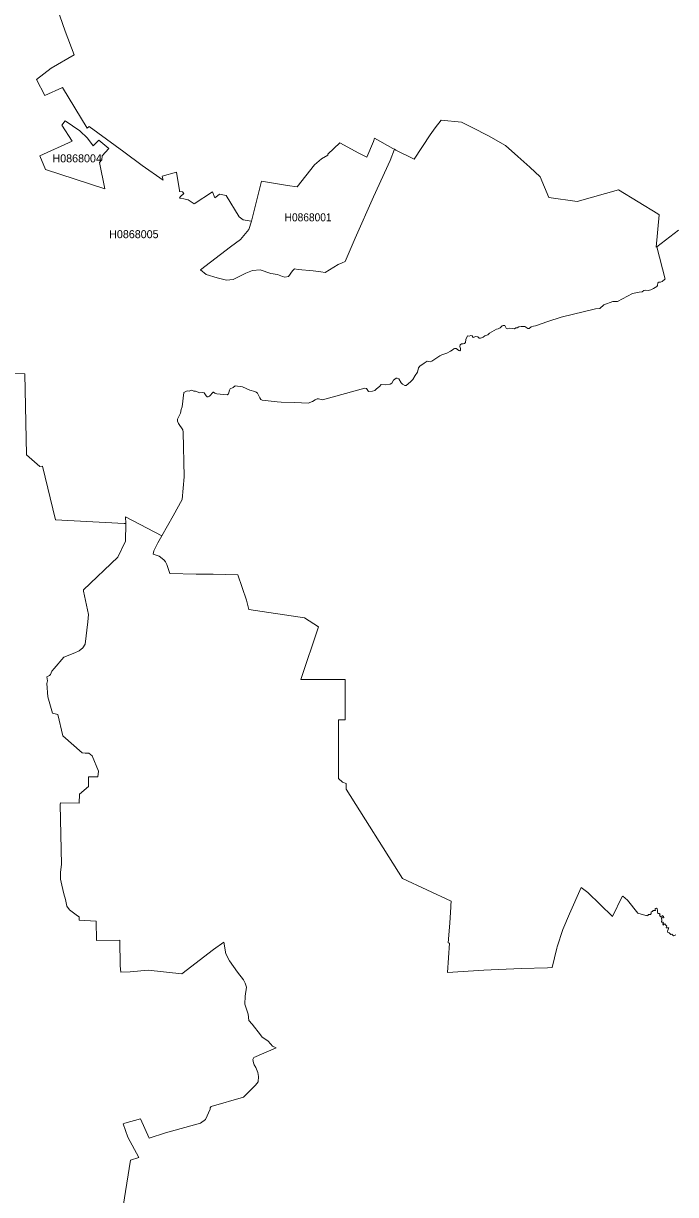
# Model space of a CAD drawing. Extents: x 369010 to 739155, y 6377141 to 6616555.
# Drawn here: x 512884 to 521033, y 6554662 to 6569293 of the extents above; entities that cross this region are included whole.
import ezdxf
from ezdxf.enums import TextEntityAlignment as Align

# ---------------------------------------------------------------- set-up
doc = ezdxf.new("R2010")
doc.units = 0
doc.header["$LTSCALE"] = 40
doc.layers.add('1', color=7, linetype='Continuous', lineweight=13)
doc.layers.add('2', color=7, linetype='Continuous')

msp = doc.modelspace()

# ---------------------------------------------------------------- linework, layer by layer
at = {"layer": '1'}
for points in [[(516653.84, 6566182.47), (516600.88, 6566191.07), (516505.38, 6566202.99), (516316.05, 6566220.04), (516273.35, 6566225.17), (516246.04, 6566201.17), (516198.21, 6566132.98), (516150.54, 6566124.38), (516121.58, 6566129.51), (516060.01, 6566156.81), (515977.26, 6566170.39), (515844.19, 6566214.74), (515745.22, 6566207.79), (515661.64, 6566173.7), (515506.4, 6566093.43), (515421.17, 6566086.64), (515305.15, 6566113.95), (515168.61, 6566154.99), (515096.45, 6566212.92), (515472.8, 6566503.88), (515596.77, 6566593.58), (515700.87, 6566718.2), (515735.95, 6566821.81), (515728.01, 6566821.64), (515628.21, 6566839.19), (515581.37, 6566876.43), (515415.87, 6567145.04), (515334.11, 6567161.75), (515307.3, 6567139.58), (515278, 6567114.09), (515246.23, 6567189.39), (515019.65, 6567037.3), (514942.03, 6567087.94), (514889.73, 6567103), (514834.29, 6567110.94), (514848.52, 6567131.63), (514886.59, 6567168.87), (514872.19, 6567187.08), (514834.29, 6567192.54), (514834.45, 6567205.61), (514797.71, 6567434.01), (514617.98, 6567384.52), (514629.06, 6567334.21), (514366.74, 6567519.9), (514139.67, 6567690.37), (513705.05, 6568003.51), (513679.9, 6567983.98), (513370.41, 6568492.57), (513152.11, 6568394.43), (513047.67, 6568592.21), (513231.38, 6568735.86), (513518.53, 6568900.37), (513406.15, 6569196.63), (513304.7, 6569482.62)], [(513304.7, 6569482.62), (513406.15, 6569196.63), (513518.53, 6568900.37), (513231.38, 6568735.86), (513047.67, 6568592.21), (513152.11, 6568394.43), (513370.41, 6568492.57), (513679.9, 6567983.98), (513705.05, 6568003.51), (514139.67, 6567690.37), (514366.74, 6567519.9), (514629.06, 6567334.21), (514617.98, 6567384.52), (514797.71, 6567434.01), (514834.45, 6567205.61), (514834.29, 6567192.54), (514872.19, 6567187.08), (514886.59, 6567168.87), (514848.52, 6567131.63), (514834.29, 6567110.94), (514889.73, 6567103), (514942.03, 6567087.94), (515019.65, 6567037.3), (515246.23, 6567189.39), (515278, 6567114.09), (515307.3, 6567139.58), (515334.11, 6567161.75), (515415.87, 6567145.04), (515581.37, 6566876.43), (515628.21, 6566839.19), (515728.01, 6566821.64), (515735.95, 6566821.81), (515861.08, 6567321.8), (516182.82, 6567266.35), (516303.96, 6567252.78), (516521.11, 6567525.37), (516610.64, 6567603.15), (516688.26, 6567646.68), (516686.77, 6567660.91), (516839.7, 6567801.26), (517077.36, 6567672), (517174.02, 6567621.36), (517257.93, 6567819.47), (517272.33, 6567857.53), (517501.22, 6567731.42), (517521.41, 6567720.16), (517536.97, 6567711.72), (517766.69, 6567596.7), (517966.29, 6567901.06), (518030.5, 6567990.6), (518102.17, 6568084.11), (518356.54, 6568057.46), (518490.11, 6567993.74), (518694.5, 6567886.83), (518908.5, 6567766.34), (519062.92, 6567629.96), (519213.52, 6567496.9), (519341.13, 6567374.92), (519448.87, 6567118.89), (519805.37, 6567069.73), (520319.59, 6567213.23), (520810.14, 6566915.98), (520828.35, 6566903.4), (520791.44, 6566499.24), (520801.04, 6566502.55), (521070.81, 6566709.27)], [(518219.84, 6565199.54), (518242.18, 6565210.63), (518262.7, 6565228.17), (518272.14, 6565233.63), (518290.51, 6565232.14), (518323.77, 6565207.48), (518336.35, 6565204.34), (518346.61, 6565213.11), (518346.61, 6565230.49), (518338.84, 6565258.29), (518341.15, 6565278.82), (518357.04, 6565290.73), (518380.71, 6565291.56), (518395.77, 6565293.05), (518406.86, 6565305.79), (518413.31, 6565344.69), (518432.18, 6565390.53), (518453.7, 6565387.39), (518475.05, 6565393.01), (518491.76, 6565389.04), (518503.51, 6565370.84), (518537.61, 6565381.92), (518561.44, 6565377.12), (518577.33, 6565362.06), (518595.53, 6565358.92), (518627.14, 6565371.5), (518648.66, 6565389.87), (518689.04, 6565404.1), (518707.25, 6565422.31), (518796.79, 6565473.78), (518818.14, 6565477.75), (518843.46, 6565489.67), (518868.12, 6565514.16), (518879.21, 6565520.62), (518898.9, 6565517.31), (518917.93, 6565486.52), (518933, 6565479.41), (518961.63, 6565485.7), (519018.56, 6565477.75), (519036.77, 6565488.84), (519054.31, 6565491.16), (519074, 6565502.25), (519104.95, 6565508.7), (519150.96, 6565506.22), (519185.72, 6565483.38), (519202.44, 6565483.38), (519226.93, 6565501.58), (519258.71, 6565512.67), (519284.03, 6565513.33), (519435.3, 6565568.12), (519605.77, 6565622.73), (520032.77, 6565728.16), (520085.07, 6565732.96), (520137.37, 6565776.49), (520249.91, 6565817.7), (520306.18, 6565817.7), (520496.35, 6565918.32), (520578.77, 6565935.87), (520616.83, 6565939.67), (520638.18, 6565957.22), (520663.5, 6565960.36), (520690.48, 6565955.56), (520723.75, 6565965.99), (520757.84, 6565982.54), (520799.88, 6566004.72), (520808.49, 6566017.46), (520813.29, 6566050.73), (520824.37, 6566058.67), (520844.9, 6566061.81), (520866.41, 6566069.76), (520895.71, 6566095.08), (520902.49, 6566096.57), (520801.04, 6566502.55), (520791.44, 6566499.24), (520828.35, 6566903.4), (520810.14, 6566915.98), (520319.59, 6567213.23), (519805.37, 6567069.73), (519448.87, 6567118.89), (519341.13, 6567374.92), (519213.52, 6567496.9), (519062.92, 6567629.96), (518908.5, 6567766.34), (518694.5, 6567886.83), (518490.11, 6567993.74), (518356.54, 6568057.46), (518102.17, 6568084.11), (518030.5, 6567990.6), (517966.29, 6567901.06), (517766.69, 6567596.7), (517536.97, 6567711.72), (517521.41, 6567720.16), (517521.41, 6567720.16), (517465.47, 6567582.13), (517259.25, 6567127), (517030.69, 6566610.63), (516902.76, 6566318.68), (516865.35, 6566303.62), (516815.87, 6566279.78), (516653.84, 6566182.47)], [(521070.81, 6566709.27), (520801.04, 6566502.55), (520902.49, 6566096.57), (520895.71, 6566095.08), (520866.41, 6566069.76), (520844.9, 6566061.81), (520824.37, 6566058.67), (520813.29, 6566050.73), (520808.49, 6566017.46), (520799.88, 6566004.72), (520757.84, 6565982.54), (520723.75, 6565965.99), (520690.48, 6565955.56), (520663.5, 6565960.36), (520638.18, 6565957.22), (520616.83, 6565939.67), (520578.77, 6565935.87), (520496.35, 6565918.32), (520306.18, 6565817.7), (520249.91, 6565817.7), (520137.37, 6565776.49), (520085.07, 6565732.96), (520032.77, 6565728.16), (519605.77, 6565622.73), (519435.3, 6565568.12), (519284.03, 6565513.33), (519258.71, 6565512.67), (519226.93, 6565501.58), (519202.44, 6565483.38), (519185.72, 6565483.38), (519150.96, 6565506.22), (519104.95, 6565508.7), (519074, 6565502.25), (519054.31, 6565491.16), (519036.77, 6565488.84), (519018.56, 6565477.75), (518961.63, 6565485.7), (518933, 6565479.41), (518917.93, 6565486.52), (518898.9, 6565517.31), (518879.21, 6565520.62), (518868.12, 6565514.16), (518843.46, 6565489.67), (518818.14, 6565477.75), (518796.79, 6565473.78), (518707.25, 6565422.31), (518689.04, 6565404.1), (518648.66, 6565389.87), (518627.14, 6565371.5), (518595.53, 6565358.92), (518577.33, 6565362.06), (518561.44, 6565377.12), (518537.61, 6565381.92), (518503.51, 6565370.84), (518491.76, 6565389.04), (518475.05, 6565393.01), (518453.7, 6565387.39), (518432.18, 6565390.53), (518413.31, 6565344.69), (518406.86, 6565305.79), (518395.77, 6565293.05), (518380.71, 6565291.56), (518357.04, 6565290.73), (518341.15, 6565278.82), (518338.84, 6565258.29), (518346.61, 6565230.49), (518346.61, 6565213.11), (518336.35, 6565204.34), (518323.77, 6565207.48), (518290.51, 6565232.14), (518272.14, 6565233.63), (518262.7, 6565228.17), (518242.18, 6565210.63), (518219.84, 6565199.54), (518173.99, 6565171.9), (518114.58, 6565154.52), (518085.95, 6565138.63), (517989.29, 6565072.76), (517966.29, 6565064.16), (517948.91, 6565068.13), (517930.7, 6565075.25), (517893.46, 6565047.44), (517838.85, 6565011.03), (517821.3, 6564989.68), (517807.9, 6564938.04), (517778.6, 6564894.51), (517750.8, 6564846.19), (517720.02, 6564813.75), (517667.72, 6564771.71), (517650.17, 6564770.88), (517621.71, 6564786.77), (517605.82, 6564804.98), (517574.87, 6564850.99), (517553.52, 6564861.25), (517540.94, 6564860.42)], [(512720.31, 6564919.01), (512900.37, 6564916.2), (512921.89, 6563901.66), (513088.06, 6563757.01), (513123.14, 6563762.63), (513284.01, 6563092.18), (514142.32, 6563046.66), (514163.83, 6563046.5), (514161.51, 6563129.75), (514615.49, 6562891.25), (514757.33, 6563139.35), (514869.87, 6563346.06), (514892.05, 6563628.24), (514878.64, 6564188.47), (514875.5, 6564216.94), (514820.72, 6564295.39), (514809.63, 6564323.2), (514810.46, 6564350.17), (514848.52, 6564424.65), (514856.47, 6564471.32), (514868.22, 6564503.93), (514890.39, 6564683), (514930.94, 6564702.03), (514954.61, 6564697.23), (514972.15, 6564706.01), (514983.9, 6564709.81), (515011.71, 6564700.38), (515034.71, 6564699.55), (515087.01, 6564678.2), (515125.74, 6564683), (515143.95, 6564676.55), (515167.78, 6564638.65), (515179.7, 6564628.22), (515190.78, 6564627.56), (515207.33, 6564635.34), (515254.17, 6564685.32), (515261.29, 6564686.97), (515277.18, 6564672.57), (515301.67, 6564666.28), (515428.45, 6564653.71), (515446.65, 6564664.8), (515460.22, 6564713.12), (515466.51, 6564726.53), (515503.75, 6564743.91), (515530.73, 6564763.77), (515622.58, 6564755), (515715.27, 6564713.12), (515777.16, 6564696.41), (515792.89, 6564687.63), (515810.43, 6564671.91), (515836.58, 6564616.3), (515851.64, 6564596.61), (515868.19, 6564587.01), (516056.04, 6564567.31), (516104.37, 6564562.51), (516277.15, 6564557.71), (516440.34, 6564550.6), (516496.61, 6564568.8), (516529.05, 6564590.15), (516554.37, 6564601.41), (516572.58, 6564602.9), (516620.24, 6564589.49), (517151.01, 6564735.96), (517170.87, 6564731.33), (517194.54, 6564694.75), (517245.35, 6564700.38), (517276.96, 6564706.01), (517297.65, 6564728.18), (517331.74, 6564755.82), (517353.92, 6564781.14), (517406.22, 6564778.83), (517466.46, 6564787.6), (517486.16, 6564797.86), (517508.34, 6564837.42), (517540.94, 6564860.42), (517553.52, 6564861.25), (517574.87, 6564850.99), (517605.82, 6564804.98), (517621.71, 6564786.77), (517650.17, 6564770.88), (517667.72, 6564771.71), (517720.02, 6564813.75), (517750.8, 6564846.19), (517778.6, 6564894.51), (517807.9, 6564938.04), (517821.3, 6564989.68), (517838.85, 6565011.03), (517893.46, 6565047.44), (517930.7, 6565075.25), (517948.91, 6565068.13), (517966.29, 6565064.16), (517989.29, 6565072.76), (518085.95, 6565138.63), (518114.58, 6565154.52), (518173.99, 6565171.9), (518219.84, 6565199.54)], [(515811.59, 6556186.19), (515789.74, 6556248.92), (515766.74, 6556281.02), (515758.96, 6556306.68), (515752.67, 6556347.72), (515762.93, 6556376.02), (516043.96, 6556494.86), (515996.13, 6556516.87), (515976.1, 6556539.05), (515939.86, 6556581.25), (515869.52, 6556629.58), (515847.34, 6556655.73), (515740.75, 6556792.6), (515702.52, 6556836.79), (515692.92, 6556916.23), (515650.72, 6557039.03), (515654.69, 6557141.65), (515672.73, 6557252.37), (515654.69, 6557304.67), (515632.51, 6557344.88), (515560.19, 6557439.39), (515457.58, 6557580.23), (515411.4, 6557668.78), (515388.56, 6557813.92), (515260.46, 6557725.05), (514863.58, 6557421.35), (514441.22, 6557463.55), (514219.94, 6557443.36), (514099.29, 6557439.39), (514094.82, 6557520.82), (514090.18, 6557839.08), (513796.58, 6557837.09), (513791.45, 6558078.4), (513580.26, 6558088.49), (513581.26, 6558131.86), (513561.73, 6558144.77), (513461.43, 6558219.24), (513428.17, 6558265.42), (513408.97, 6558349), (513388.28, 6558418.51), (513363.95, 6558529.07), (513349.39, 6558603.87), (513348.23, 6558688.12), (513358.49, 6558783.61), (513343.26, 6559533.67), (513348.39, 6559554.03), (513580.1, 6559552.87), (513585.23, 6559664.92), (513699.1, 6559761.24), (513699.1, 6559882.39), (513813.79, 6559879.74), (513821.4, 6559952.4), (513743.62, 6560144.72), (513701.74, 6560175.83), (513657.06, 6560177.15), (513620.15, 6560182.12), (513375.7, 6560393.63), (513315.13, 6560660.1), (513246.44, 6560675.32), (513190.34, 6560881.7), (513174.61, 6561047.54), (513186.03, 6561081.96), (513177.1, 6561131.62), (513211.52, 6561148.17), (513221.78, 6561158.43), (513239.49, 6561201.79), (513268.79, 6561233.57), (513387.12, 6561376.89), (513525.98, 6561429.19), (513581.92, 6561455.84), (513627.76, 6561494.07), (513657.06, 6561538.76), (513690.16, 6561815.15), (513695.79, 6561908.66), (513633.39, 6562199.12), (513634.55, 6562215.67), (514061.88, 6562626.12), (514161.35, 6562825.38), (514163.83, 6563046.5), (514142.32, 6563046.66), (513284.01, 6563092.18), (513123.14, 6563762.63), (513088.06, 6563757.01), (512921.89, 6563901.66), (512900.37, 6564916.2), (512720.31, 6564919.01)], [(517540.94, 6564860.42), (517508.34, 6564837.42), (517486.16, 6564797.86), (517466.46, 6564787.6), (517406.22, 6564778.83), (517353.92, 6564781.14), (517331.74, 6564755.82), (517297.65, 6564728.18), (517276.96, 6564706.01), (517245.35, 6564700.38), (517194.54, 6564694.75), (517170.87, 6564731.33), (517151.01, 6564735.96), (516620.24, 6564589.49), (516572.58, 6564602.9), (516554.37, 6564601.41), (516529.05, 6564590.15), (516496.61, 6564568.8), (516440.34, 6564550.6), (516277.15, 6564557.71), (516104.37, 6564562.51), (516056.04, 6564567.31), (515868.19, 6564587.01), (515851.64, 6564596.61), (515836.58, 6564616.3), (515810.43, 6564671.91), (515792.89, 6564687.63), (515777.16, 6564696.41), (515715.27, 6564713.12), (515622.58, 6564755), (515530.73, 6564763.77), (515503.75, 6564743.91), (515466.51, 6564726.53), (515460.22, 6564713.12), (515446.65, 6564664.8), (515428.45, 6564653.71), (515301.67, 6564666.28), (515277.18, 6564672.57), (515261.29, 6564686.97), (515254.17, 6564685.32), (515207.33, 6564635.34), (515190.78, 6564627.56), (515179.7, 6564628.22), (515167.78, 6564638.65), (515143.95, 6564676.55), (515125.74, 6564683), (515087.01, 6564678.2), (515034.71, 6564699.55), (515011.71, 6564700.38), (514983.9, 6564709.81), (514972.15, 6564706.01), (514954.61, 6564697.23), (514930.94, 6564702.03), (514890.39, 6564683), (514868.22, 6564503.93), (514856.47, 6564471.32), (514848.52, 6564424.65), (514810.46, 6564350.17), (514809.63, 6564323.2), (514820.72, 6564295.39), (514875.5, 6564216.94), (514878.64, 6564188.47), (514892.05, 6563628.24), (514869.87, 6563346.06), (514757.33, 6563139.35), (514615.49, 6562891.25), (514564.02, 6562805.69), (514513.38, 6562705.72), (514504.6, 6562661.37), (514579.91, 6562636.87), (514619.46, 6562608.24), (514643.3, 6562586.07), (514659.02, 6562567.2), (514675.74, 6562532.28), (514712.97, 6562421.39), (515043.32, 6562413.44), (515255.66, 6562412.62), (515564, 6562402.36), (515671.74, 6562086.91), (515702.69, 6561969.56), (516395.98, 6561866.62), (516572.58, 6561755.73), (516350.8, 6561096.36), (516904.58, 6561097.19), (516904.58, 6560594.72), (516820.67, 6560593.89), (516821.5, 6559858.56), (516872.14, 6559813.38), (516915.67, 6559796.66), (516915.67, 6559724.67), (517620.05, 6558609.83), (518229.77, 6558326.16), (518226.13, 6558273.2), (518224.47, 6558253.01), (518212.06, 6558055.56), (518196.17, 6557854.64), (518192.7, 6557806.31), (518210.4, 6557804.49), (518183.92, 6557434.42), (518635.92, 6557464.38)], [(520776.38, 6558209.48), (520762.97, 6558212.62), (520751.72, 6558212.46), (520745.59, 6558196.4), (520729.38, 6558193.59), (520730.37, 6558173.07), (520720.44, 6558161.15), (520696.44, 6558159.5), (520687.83, 6558149.9), (520679.06, 6558145.43), (520669.46, 6558148.41), (520660.53, 6558146.42), (520562.71, 6558175.38), (520431.47, 6558341.05), (520372.38, 6558390.37), (520365.43, 6558384.25), (520244.61, 6558137.48), (519936.28, 6558433.57), (519871.07, 6558485.54), (519852.54, 6558497.12), (519706.4, 6558171.08), (519625.3, 6557971.81), (519554.79, 6557757.82), (519551.32, 6557738.45), (519490.41, 6557496.98), (519431.49, 6557494.33), (519101.97, 6557484.57), (518635.92, 6557464.38), (518183.92, 6557434.42), (518210.4, 6557804.49), (518192.7, 6557806.31), (518196.17, 6557854.64), (518212.06, 6558055.56), (518224.47, 6558253.01), (518226.13, 6558273.2), (518229.77, 6558326.16), (517620.05, 6558609.83), (516915.67, 6559724.67), (516915.67, 6559796.66), (516872.14, 6559813.38), (516821.5, 6559858.56), (516820.67, 6560593.89), (516904.58, 6560594.72), (516904.58, 6561097.19), (516350.8, 6561096.36), (516572.58, 6561755.73), (516395.98, 6561866.62), (515702.69, 6561969.56), (515671.74, 6562086.91), (515564, 6562402.36), (515255.66, 6562412.62), (515043.32, 6562413.44), (514712.97, 6562421.39), (514675.74, 6562532.28), (514659.02, 6562567.2), (514643.3, 6562586.07), (514619.46, 6562608.24), (514579.91, 6562636.87), (514504.6, 6562661.37), (514513.38, 6562705.72), (514564.02, 6562805.69), (514615.49, 6562891.25), (514161.51, 6563129.75), (514163.83, 6563046.5)], [(514163.83, 6563046.5), (514161.35, 6562825.38), (514061.88, 6562626.12), (513634.55, 6562215.67), (513633.39, 6562199.12), (513695.79, 6561908.66), (513690.16, 6561815.15), (513657.06, 6561538.76), (513627.76, 6561494.07), (513581.92, 6561455.84), (513525.98, 6561429.19), (513387.12, 6561376.89), (513268.79, 6561233.57), (513239.49, 6561201.79), (513221.78, 6561158.43), (513211.52, 6561148.17), (513177.1, 6561131.62), (513186.03, 6561081.96), (513174.61, 6561047.54), (513190.34, 6560881.7), (513246.44, 6560675.32), (513315.13, 6560660.1), (513375.7, 6560393.63), (513620.15, 6560182.12), (513657.06, 6560177.15), (513701.74, 6560175.83), (513743.62, 6560144.72), (513821.4, 6559952.4), (513813.79, 6559879.74), (513699.1, 6559882.39), (513699.1, 6559761.24), (513585.23, 6559664.92), (513580.1, 6559552.87), (513348.39, 6559554.03), (513343.26, 6559533.67), (513358.49, 6558783.61), (513348.23, 6558688.12), (513349.39, 6558603.87), (513363.95, 6558529.07), (513388.28, 6558418.51), (513408.97, 6558349), (513428.17, 6558265.42), (513461.43, 6558219.24), (513561.73, 6558144.77), (513581.26, 6558131.86), (513580.26, 6558088.49), (513791.45, 6558078.4), (513796.58, 6557837.09), (514090.18, 6557839.08), (514094.82, 6557520.82), (514099.29, 6557439.39), (514219.94, 6557443.36), (514441.22, 6557463.55), (514863.58, 6557421.35), (515260.46, 6557725.05), (515388.56, 6557813.92), (515411.4, 6557668.78), (515457.58, 6557580.23), (515560.19, 6557439.39), (515632.51, 6557344.88), (515654.69, 6557304.67), (515672.73, 6557252.37), (515654.69, 6557141.65), (515650.72, 6557039.03), (515692.92, 6556916.23), (515702.52, 6556836.79), (515740.75, 6556792.6), (515847.34, 6556655.73), (515869.52, 6556629.58), (515939.86, 6556581.25), (515976.1, 6556539.05), (515996.13, 6556516.87), (516043.96, 6556494.86), (515762.93, 6556376.02), (515752.67, 6556347.72), (515758.96, 6556306.68), (515766.74, 6556281.02), (515789.74, 6556248.92), (515811.59, 6556186.19), (515821.85, 6556137.37), (515816.72, 6556068.19), (515785.94, 6556027.14), (515633.34, 6555878.35), (515229.68, 6555761.51), (515216.93, 6555744.79), (515215.61, 6555729.4), (515157.85, 6555598.49), (515096.28, 6555552.31), (514660.18, 6555434.14), (514456.28, 6555366.12), (514348.87, 6555608.58), (514150.1, 6555552.15), (514129.57, 6555547.01), (514189.98, 6555377.7), (514324.54, 6555126.14), (514222.09, 6555091.55), (514131.56, 6554516.26)], [(518635.92, 6557464.38), (519101.97, 6557484.57), (519431.49, 6557494.33), (519490.41, 6557496.98), (519551.32, 6557738.45), (519554.79, 6557757.82), (519625.3, 6557971.81), (519706.4, 6558171.08), (519852.54, 6558497.12), (519871.07, 6558485.54), (519936.28, 6558433.57), (520244.61, 6558137.48), (520365.43, 6558384.25), (520372.38, 6558390.37), (520431.47, 6558341.05), (520562.71, 6558175.38), (520660.53, 6558146.42), (520669.46, 6558148.41), (520679.06, 6558145.43), (520687.83, 6558149.9), (520696.44, 6558159.5), (520720.44, 6558161.15), (520730.37, 6558173.07), (520729.38, 6558193.59), (520745.59, 6558196.4), (520751.72, 6558212.46), (520762.97, 6558212.62), (520776.38, 6558209.48), (520782.01, 6558211.46), (520780.02, 6558222.06), (520777.21, 6558235.79), (520793.09, 6558241.42), (520805.18, 6558231.65), (520809.48, 6558213.62), (520807.16, 6558201.7), (520806.83, 6558191.27), (520809.65, 6558177.7), (520817.92, 6558173.89), (520829.67, 6558173.73), (520839.44, 6558165.45), (520832.65, 6558152.05), (520837.45, 6558143.61), (520849.7, 6558132.35), (520860.95, 6558133.35), (520867.57, 6558149.9), (520882.96, 6558135.66), (520885.28, 6558122.59), (520880.81, 6558119.11), (520863.93, 6558121.26), (520857.81, 6558109.35), (520862.61, 6558090.98), (520857.48, 6558068.3), (520856.15, 6558063.5), (520873.7, 6558064.33), (520882.63, 6558055.23), (520875.52, 6558043.15), (520873.7, 6558036.69), (520880.32, 6558027.75), (520890.41, 6558040.66), (520898.36, 6558044.14), (520912.75, 6558029.24), (520923.84, 6558014.18), (520917.72, 6557998.29), (520919.54, 6557993), (520948.01, 6557992.67), (520943.37, 6557984.39), (520938.9, 6557975.45), (520932.78, 6557954.6), (520937.41, 6557937.06), (520951.81, 6557930.44), (520974.16, 6557911.07), (520988.22, 6557913.72), (520993.52, 6557908.43), (521006.26, 6557894.85), (521036.05, 6557906.94)], [(521036.05, 6557906.94), (521006.26, 6557894.85), (520993.52, 6557908.43), (520988.22, 6557913.72), (520974.16, 6557911.07), (520951.81, 6557930.44), (520937.41, 6557937.06), (520932.78, 6557954.6), (520938.9, 6557975.45), (520943.37, 6557984.39), (520948.01, 6557992.67), (520919.54, 6557993), (520917.72, 6557998.29), (520923.84, 6558014.18), (520912.75, 6558029.24), (520898.36, 6558044.14), (520890.41, 6558040.66), (520880.32, 6558027.75), (520873.7, 6558036.69), (520875.52, 6558043.15), (520882.63, 6558055.23), (520873.7, 6558064.33), (520856.15, 6558063.5), (520857.48, 6558068.3), (520862.61, 6558090.98), (520857.81, 6558109.35), (520863.93, 6558121.26), (520880.81, 6558119.11), (520885.28, 6558122.59), (520882.96, 6558135.66), (520867.57, 6558149.9), (520860.95, 6558133.35), (520849.7, 6558132.35), (520837.45, 6558143.61), (520832.65, 6558152.05), (520839.44, 6558165.45), (520829.67, 6558173.73), (520817.92, 6558173.89), (520809.65, 6558177.7), (520806.83, 6558191.27), (520807.16, 6558201.7), (520809.48, 6558213.62), (520805.18, 6558231.65), (520793.09, 6558241.42), (520777.21, 6558235.79), (520780.02, 6558222.06), (520782.01, 6558211.46), (520776.38, 6558209.48)], [(514131.56, 6554516.26), (514222.09, 6555091.55), (514324.54, 6555126.14), (514189.98, 6555377.7), (514129.57, 6555547.01), (514150.1, 6555552.15), (514348.87, 6555608.58), (514456.28, 6555366.12), (514660.18, 6555434.14), (515096.28, 6555552.31), (515157.85, 6555598.49), (515215.61, 6555729.4), (515216.93, 6555744.79), (515229.68, 6555761.51), (515633.34, 6555878.35), (515785.94, 6556027.14), (515816.72, 6556068.19), (515821.85, 6556137.37), (515811.59, 6556186.19)]]:
    msp.add_lwpolyline(points, dxfattribs=at)
for points in [[(513407.64, 6568077.32), (513588.54, 6567950.38), (513686.19, 6567860.02), (513757.69, 6567765.51), (513824.38, 6567833.87), (513951.16, 6567728.44), (513869.07, 6567640.56), (513865.59, 6567588.75), (513836.3, 6567556.15), (513900.85, 6567225.47), (513161.21, 6567469.76), (513087.89, 6567638.24), (513493.21, 6567823.44), (513363.79, 6568021.22)], [(513407.64, 6568077.32), (513363.79, 6568021.22), (513493.21, 6567823.44), (513087.89, 6567638.24), (513161.21, 6567469.76), (513900.85, 6567225.47), (513836.3, 6567556.15), (513865.59, 6567588.75), (513869.07, 6567640.56), (513951.16, 6567728.44), (513824.38, 6567833.87), (513757.69, 6567765.51), (513686.19, 6567860.02), (513588.54, 6567950.38)], [(515735.95, 6566821.81), (515700.87, 6566718.2), (515596.77, 6566593.58), (515472.8, 6566503.88), (515096.45, 6566212.92), (515168.61, 6566154.99), (515305.15, 6566113.95), (515421.17, 6566086.64), (515506.4, 6566093.43), (515661.64, 6566173.7), (515745.22, 6566207.79), (515844.19, 6566214.74), (515977.26, 6566170.39), (516060.01, 6566156.81), (516121.58, 6566129.51), (516150.54, 6566124.38), (516198.21, 6566132.98), (516246.04, 6566201.17), (516273.35, 6566225.17), (516316.05, 6566220.04), (516505.38, 6566202.99), (516600.88, 6566191.07), (516653.84, 6566182.47), (516815.87, 6566279.78), (516865.35, 6566303.62), (516902.76, 6566318.68), (517030.69, 6566610.63), (517259.25, 6567127), (517465.47, 6567582.13), (517521.41, 6567720.16), (517521.41, 6567720.16), (517501.22, 6567731.42), (517272.33, 6567857.53), (517257.93, 6567819.47), (517174.02, 6567621.36), (517077.36, 6567672), (516839.7, 6567801.26), (516686.77, 6567660.91), (516688.26, 6567646.68), (516610.64, 6567603.15), (516521.11, 6567525.37), (516303.96, 6567252.78), (516182.82, 6567266.35), (515861.08, 6567321.8)]]:
    msp.add_lwpolyline(points, close=True, dxfattribs=at)

# ---------------------------------------------------------------- texts
at = {"layer": '2'}
for s, p in [('H0868004', (513555.92, 6567557.5)), ('H0868005', (514264.47, 6566610.08))]:
    msp.add_text(s, height=100, dxfattribs=at).set_placement(p, align=Align.CENTER)
at = {"layer": '2', "width": 0.95}
msp.add_text('H0868001', height=100, dxfattribs=at).set_placement((516441.59, 6566820.78), align=Align.CENTER)

doc.saveas('drawing.dxf')
